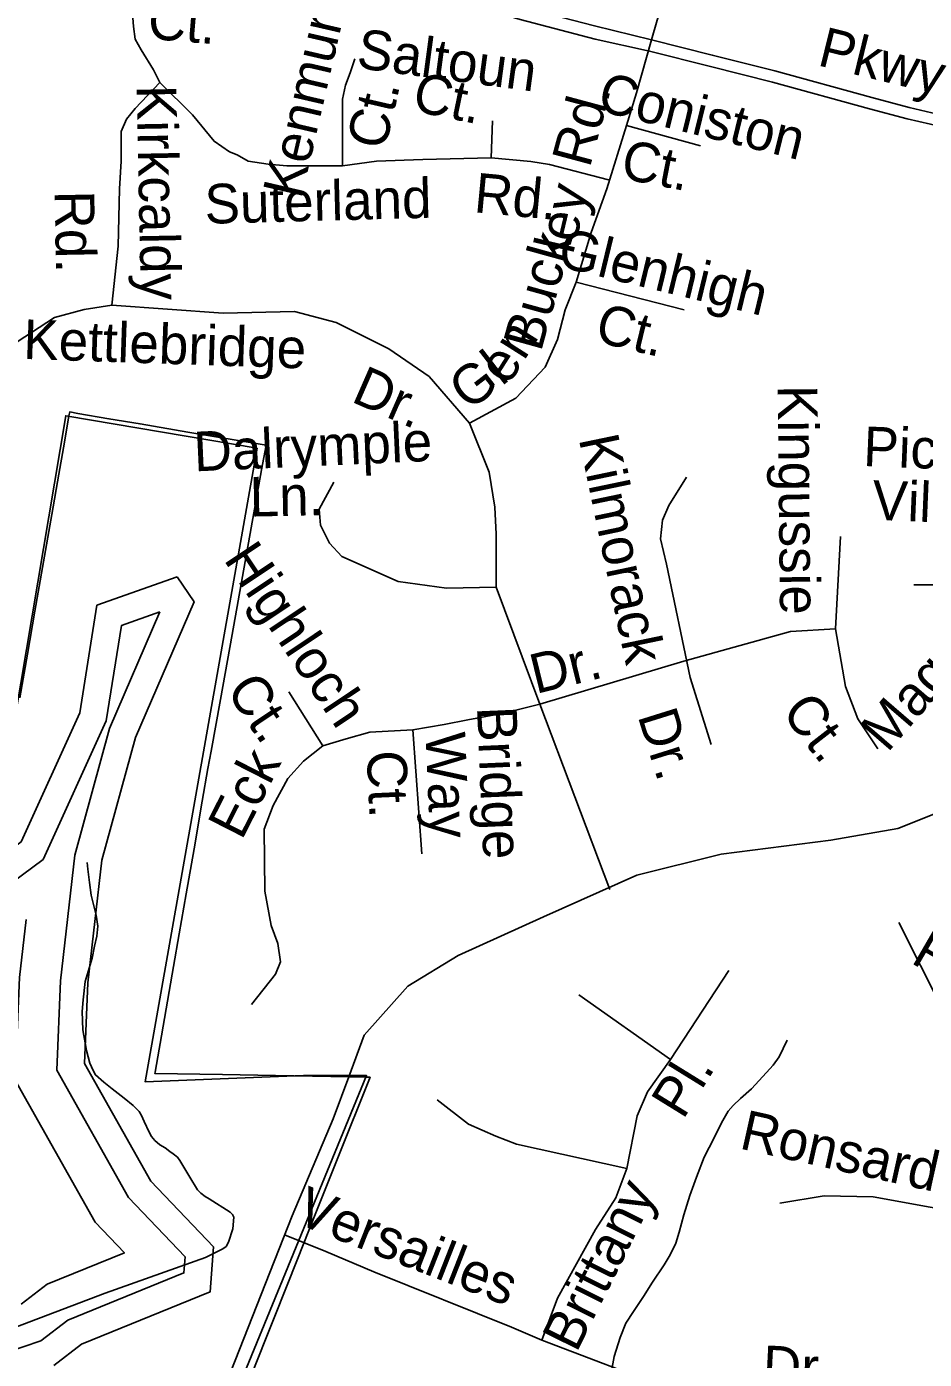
# Model space of a CAD drawing. Extents: x 2001466 to 2224147, y 644118 to 847247.
# Drawn here: x 2054170 to 2056321, y 726812 to 730006 of the extents above; entities that cross this region are included whole.
import ezdxf

# ---------------------------------------------------------------- set-up
doc = ezdxf.new("R2010")
doc.units = 0
for name, color, linetype in [('Exist Boundary Political City Limit New', 7, 'Continuous'), ('Exist Boundary Political City Limit Old', 7, 'Continuous'), ('Exist Hydrographic Buffer Line', 7, 'Continuous'), ('Exist Hydrographic Lake Shore', 7, 'Continuous'), ('Exist Hydrographic Misc Water Feature', 7, 'Continuous'), ('Exist Road Non-System Type 51', 7, 'Continuous'), ('Exist Road Non-System Type 51 Label', 7, 'Continuous'), ('Exist Road Secondary Type 51 Attributed', 7, 'Continuous'), ('Map Preparation Boundary City Limit Buffer Line', 7, 'Continuous')]:
    doc.layers.add(name, color=color, linetype=linetype)

msp = doc.modelspace()

# ---------------------------------------------------------------- linework, layer by layer
at = {"layer": 'Exist Boundary Political City Limit New'}
for points in [[(2054915.6, 727294.9), (2054992.5, 727488.1), (2054981.8, 727488.2), (2054898.4, 727489.8), (2054811.1, 727491.2), (2054809.6, 727491.2), (2054808.2, 727491.3), (2054639.2, 727494.2), (2054477, 727496.9), (2054477.8, 727499.8), (2054487.4, 727555.4), (2054489.8, 727568.6), (2054521.8, 727753.2), (2054535.4, 727831.4), (2054552.1, 727927.7), (2054570.8, 728035.1), (2054590.6, 728149.4), (2054604.2, 728228.2), (2054611.8, 728269.7), (2054633.9, 728393.1), (2054662, 728549.6), (2054676.4, 728629.9), (2054707.9, 728804.8), (2054732.8, 728943.9), (2054743.4, 729002.7), (2054556.2, 729034.4), (2054441.4, 729053.9), (2054366.8, 729066.6), (2054292.5, 729079.2), (2054272.8, 729082.6), (2054271.1, 729073.3), (2054271, 729072.6), (2054257.9, 728997), (2054246.9, 728933.6), (2054230, 728836.9), (2054207.9, 728709.9), (2054189.6, 728604.8), (2054171.8, 728501.9), (2054153.6, 728397.7)], [(2054153.6, 728397.7), (2054171.8, 728501.9), (2054189.6, 728604.8), (2054207.9, 728709.9), (2054230, 728836.9), (2054246.9, 728933.6), (2054257.9, 728997), (2054271, 729072.6), (2054271.1, 729073.3), (2054272.8, 729082.6), (2054292.5, 729079.2), (2054366.8, 729066.6), (2054441.4, 729053.9), (2054556.2, 729034.4), (2054743.4, 729002.7), (2054732.8, 728943.9), (2054707.9, 728804.8), (2054676.4, 728629.9), (2054662, 728549.6), (2054633.9, 728393.1), (2054611.8, 728269.7), (2054604.2, 728228.2), (2054590.6, 728149.4), (2054570.8, 728035.1), (2054552.1, 727927.7), (2054535.4, 727831.4), (2054521.8, 727753.2), (2054489.8, 727568.6), (2054487.4, 727555.4), (2054477.8, 727499.8), (2054477, 727496.9), (2054639.2, 727494.2), (2054808.2, 727491.3), (2054809.6, 727491.2), (2054811.1, 727491.2), (2054898.4, 727489.8), (2054981.8, 727488.2), (2054992.5, 727488.1), (2054915.6, 727294.9)], [(2054703, 726761.3), (2054764.4, 726915.2), (2054819, 727052.3), (2054859.8, 727154.6), (2054915.6, 727294.9)], [(2054915.6, 727294.9), (2054859.8, 727154.6), (2054819, 727052.3), (2054764.4, 726915.2), (2054703, 726761.3)]]:
    msp.add_lwpolyline(points, dxfattribs=at)
at = {"layer": 'Exist Boundary Political City Limit Old'}
for points in [[(2051851.7, 729857.7), (2052874.5, 729820.8), (2052811.1, 729335.7), (2052815.2, 728529.2), (2054087.6, 728033.8), (2054263.5, 729073.7), (2054721.7, 728995.9)], [(2054721.7, 728995.9), (2054454, 727476.6), (2054832.8, 727492.1), (2054984.1, 727492.1), (2054565, 726470.6), (2054488.9, 726507), (2054307, 726417.7), (2053522.8, 726331.8), (2053360.7, 726216), (2053271.4, 726024.3), (2053228.5, 725847)]]:
    msp.add_lwpolyline(points, dxfattribs=at)
at = {"layer": 'Exist Hydrographic Buffer Line'}
for points in [[(2054135, 727954.9), (2054208.9, 728009.6), (2054360.5, 728342), (2054396.8, 728570.7), (2054488.9, 728603.4)], [(2054488.9, 728603.4), (2054368.1, 728324.3), (2054285.1, 728020.5)], [(2054285.1, 728020.5), (2054250.7, 727719.4), (2054241.8, 727505), (2054413.9, 727199.5), (2054549.6, 727057.3), (2054546.7, 727018.9), (2054268.1, 726905.8), (2054203.8, 726856)], [(2054168.4, 727866.3), (2054152.5, 727727), (2054142.3, 727481.1), (2054334.2, 727140.5), (2054404.1, 727067.2), (2054218.6, 726992), (2054156.7, 726944)], [(2054203.8, 726856), (2054075.6, 726813), (2053992.7, 726888.3), (2053793.5, 726943.6)]]:
    msp.add_lwpolyline(points, dxfattribs=at)
at = {"layer": 'Exist Hydrographic Lake Shore'}
for points in [[(2054095.9, 728007.6), (2054156.2, 728052.2), (2054297.1, 728361.1), (2054338.1, 728619.5), (2054530.2, 728687.7)], [(2054530.2, 728687.7), (2054571, 728627.8), (2054430.1, 728302.6), (2054349.8, 728008.1)], [(2054349.8, 728008.1), (2054316.1, 727714.3), (2054308.1, 727520.9), (2054467.1, 727238.8), (2054617.2, 727081.5), (2054609.2, 726973.4), (2054301.2, 726848.4), (2054235.1, 726797.3)]]:
    msp.add_lwpolyline(points, dxfattribs=at)
at = {"layer": 'Exist Hydrographic Misc Water Feature'}
for points in [[(2054607.1, 727196.4), (2054597.1, 727202.4), (2054587.4, 727210.3), (2054579.4, 727218.4), (2054561, 727248.4), (2054537, 727288.2), (2054531.2, 727296.4), (2054521, 727304.4), (2054513, 727310.1), (2054501.3, 727318.4), (2054489, 727326.3), (2054477.1, 727336.2), (2054468.9, 727346.3), (2054463.4, 727356.1), (2054451.1, 727381.9), (2054444.9, 727396.2), (2054439, 727406.1), (2054425, 727420), (2054403.1, 727437.9), (2054374.8, 727460), (2054354.9, 727476), (2054335, 727493.6), (2054329.1, 727503.9), (2054320.9, 727521.7), (2054312.9, 727551.8), (2054304.5, 727601.7), (2054302.6, 727645.8), (2054304.7, 727673.9), (2054310.2, 727717.6), (2054326.4, 727773.6), (2054332.3, 727801.9), (2054338.1, 727826.2), (2054340.3, 727850.2), (2054336.2, 727876.4), (2054324.3, 727924.8), (2054320.4, 727955), (2054316.6, 727986.9), (2054314.5, 728003)], [(2055992.4, 727576.9), (2055972.6, 727536.9), (2055958.6, 727516.7), (2055942.4, 727499), (2055906.3, 727460.6), (2055880.7, 727436.9), (2055862.6, 727420.6), (2055850.5, 727406.6), (2055834.8, 727378.5), (2055816.9, 727342.7), (2055793.1, 727296.5), (2055774.9, 727248.5), (2055759.1, 727204.7), (2055744.9, 727158.5), (2055733.3, 727116.5), (2055725.3, 727090.5), (2055711.5, 727062.6), (2055697.4, 727038.4), (2055669.5, 726996.4), (2055647.8, 726962.3), (2055623.8, 726926.2), (2055605.5, 726898.2), (2055591.8, 726864.1), (2055577.8, 726818.4), (2055565.9, 726752.1)], [(2054066, 726859.4), (2054117.9, 726879.6), (2054357.8, 726970.1), (2054597.9, 727056.2), (2054639.5, 727076.3), (2054647.7, 727082.3), (2054653.7, 727092.4), (2054663.7, 727124.6), (2054665.8, 727152.6), (2054663.3, 727158.7), (2054657.6, 727164.4), (2054607.1, 727196.4)]]:
    msp.add_lwpolyline(points, dxfattribs=at)
at = {"layer": 'Exist Road Non-System Type 51'}
for p, q in [((2055631.2, 729847.7), (2055667.1, 729974.3)), ((2055607.3, 729769.1), (2055631.2, 729847.7)), ((2055282.5, 729691.6), (2055286.2, 729780.7)), ((2055559.6, 729617.2), (2055607.3, 729769.1)), ((2055607.3, 729769.1), (2055784.7, 729720.8)), ((2055486.5, 729393.9), (2055745.4, 729327.1)), ((2056107.8, 728562.6), (2056119.7, 728784.3)), ((2055399.6, 728382.5), (2055294.4, 728663.1)), ((2055399.6, 728382.5), (2055744.8, 728485)), ((2055759.6, 728446.5), (2055809.9, 728285.9)), ((2054879.1, 728282.6), (2054798.2, 728412.2)), ((2055567.5, 727938.3), (2055399.6, 728382.5)), ((2055094.8, 728320.4), (2055116.4, 728023.5)), ((2055852.2, 727743.7), (2055712.5, 727530.8)), ((2055493, 727685.7), (2055712.5, 727530.8)), ((2054787.8, 727109.9), (2054886.6, 727070.2)), ((2055404.3, 726857.7), (2055760.4, 726722.7))]:
    msp.add_line(p, q, dxfattribs=at)
for points in [[(2054418.3, 730099.1), (2054425.7, 730006.3), (2054429.5, 729976.6), (2054444.3, 729950.6), (2054474, 729902.4), (2054488.8, 729872.7)], [(2055232, 730090), (2055353.9, 730054), (2055530.8, 730007.9), (2055667.1, 729974.3)], [(2055229.8, 730059.4), (2055352.7, 730023.1), (2055531.7, 729976.4), (2055662.6, 729947.3)], [(2055667.1, 729974.3), (2055680.8, 730022.2), (2055688.3, 730046.5)], [(2055662.6, 729947.3), (2055808.3, 729911), (2055957, 729873.4), (2056189.5, 729809.4), (2056280.1, 729785.5), (2056391.2, 729759.8), (2056490.3, 729741), (2056604.8, 729723.9), (2056690.3, 729720.5), (2056835.2, 729725.5)], [(2055667.1, 729974.3), (2055812.8, 729938), (2055962.3, 729900.2), (2056195, 729836.2), (2056284.4, 729812.5), (2056393.5, 729787.3), (2056490.3, 729769), (2056600.6, 729752.5), (2056680.6, 729749.3), (2056823.4, 729754.2)], [(2054926.4, 729673), (2054926.4, 729725), (2054926.4, 729754.7), (2054926.4, 729832.6), (2054933.9, 729866), (2054945, 729895.7), (2054956.1, 729929.1)], [(2054488.8, 729872.7), (2054429.5, 729810.4), (2054409, 729784.8), (2054396.1, 729754.7), (2054396.1, 729721.3), (2054396.1, 729684.2), (2054392.4, 729617.4), (2054388.7, 729480.1), (2054373.8, 729339)], [(2054488.8, 729872.7), (2054566.7, 729794.8), (2054618.6, 729731.7), (2054655.7, 729706.4), (2054674.2, 729699), (2054700.2, 729684.2), (2054748.4, 729676.8), (2054792.9, 729673), (2054926.4, 729673)], [(2054941.4, 727488.9), (2054978.2, 727588.5), (2055082.8, 727706.1), (2055203.5, 727780.2), (2055407.9, 727872.8), (2055631.5, 727972.6), (2055834.3, 728022.5), (2056096.6, 728056.3), (2056257.5, 728084.5), (2056395.9, 728139.3), (2056558.5, 728235.9), (2056669.5, 728340.6), (2056759.6, 728473.4), (2056814.3, 728594.2), (2056849.7, 728737.5), (2056848.1, 728880.8), (2056843.3, 729261.7), (2056835.2, 729725.5)], [(2054926.4, 729673), (2055008, 729684.2), (2055119.3, 729687.9), (2055282.5, 729691.6)], [(2055282.5, 729691.6), (2055378.2, 729683.4), (2055422.7, 729676), (2055563.6, 729638.9)], [(2055486.5, 729393.9), (2055522.8, 729512.7), (2055559.6, 729617.2)], [(2055230.6, 729056.2), (2055341.8, 729115.6), (2055412.3, 729189.8), (2055442, 729256.6), (2055460.5, 729327.1), (2055486.5, 729393.9)], [(2054373.8, 729339), (2054307.1, 729327.9), (2054236.6, 729309.3), (2054110.5, 729226.9), (2053913.9, 729037.7)], [(2055230.6, 729056.2), (2055134.1, 729167.6), (2055037.7, 729234.4), (2054911.6, 729297.5), (2054811.5, 729323.4), (2054640.9, 729319.7), (2054373.8, 729339)], [(2055294.4, 728663.1), (2055294.4, 728722.5), (2055294.4, 728790), (2055291.7, 728854.7), (2055278.2, 728938.4), (2055230.6, 729056.2)], [(2055759.6, 728446.5), (2055703, 728718.2), (2055688.7, 728778.2), (2055693.3, 728823.4), (2055708.7, 728858.5), (2055751.2, 728926.3)], [(2055294.4, 728663.1), (2055175.7, 728660.4), (2055059.8, 728676.6), (2054924.9, 728736), (2054895.3, 728768.4), (2054873.7, 728811.6), (2054871, 728849.3), (2054906.1, 728914.1)], [(2056295.4, 728668), (2056365.2, 728668), (2056470, 728668), (2056544.8, 728663.2), (2056559.8, 728658.3)], [(2055744.8, 728485), (2056000, 728556.6), (2056107.8, 728562.6)], [(2056107.8, 728562.6), (2056131.7, 728424.8), (2056161.6, 728346.9), (2056209.5, 728275)], [(2055399.6, 728382.5), (2055313.3, 728360.9), (2055227, 728344.7), (2055170.4, 728333.9), (2055094.8, 728320.4)], [(2055094.8, 728320.4), (2054992.4, 728315), (2054935.7, 728298.8), (2054879.1, 728282.6)], [(2054879.1, 728282.6), (2054833.2, 728245.4), (2054795.5, 728204.4), (2054760.4, 728139.6), (2054738.9, 728082.9), (2054740.4, 727933.7), (2054755.2, 727851.4), (2054771.5, 727808.4), (2054778.2, 727764.4), (2054766, 727735.2), (2054708.8, 727662.1)], [(2056259.9, 727858.7), (2056363.9, 727652.9), (2056421.4, 727613), (2056532, 727586.5), (2056567.4, 727571), (2056620.5, 727522.3), (2056682.4, 727471.3), (2056742.2, 727424.9), (2056806.6, 727396.5)], [(2055712.5, 727530.8), (2055657.7, 727453.4), (2055632.7, 727395.3), (2055607.8, 727269.5)], [(2055153.8, 727434), (2055228.7, 727375.9), (2055293.7, 727346.9), (2055343.4, 727327.5), (2055607.8, 727269.5)], [(2055607.8, 727269.5), (2055581.2, 727198.6), (2055532.6, 727123.4), (2055487, 727041), (2055442.1, 726958.8), (2055404.3, 726857.7)], [(2055974.5, 727185.8), (2056080.7, 727203.5), (2056198, 727201.3), (2056335.1, 727176.9), (2056450.2, 727157), (2056671.4, 727084)], [(2054886.6, 727070.2), (2055001.7, 727021.5), (2055331.3, 726888.7), (2055404.3, 726857.7)]]:
    msp.add_lwpolyline(points, dxfattribs=at)
at = {"layer": 'Exist Road Secondary Type 51 Attributed'}
msp.add_lwpolyline([(2053166.2, 725670.9), (2053208.1, 725886.4), (2053267.6, 726105.4), (2053320.7, 726214.9), (2053396.4, 726301), (2053492.9, 726355.8), (2053579.8, 726384.8), (2053748.8, 726400.9), (2054057.7, 726426.6), (2054242.8, 726438.7), (2054365.1, 726467.7), (2054476.1, 726519.2), (2054558.2, 726590.1), (2054625.8, 726699.6), (2054806, 727156.1), (2054904.2, 727388), (2054941.4, 727488.9)], dxfattribs=at)
at = {"layer": 'Map Preparation Boundary City Limit Buffer Line'}
for points in [[(2054915.6, 727294.9), (2054992.5, 727488.1), (2054981.8, 727488.2), (2054898.4, 727489.8), (2054811.1, 727491.2), (2054809.6, 727491.2), (2054808.2, 727491.3), (2054639.2, 727494.2), (2054477, 727496.9), (2054477.8, 727499.8), (2054487.4, 727555.4), (2054489.8, 727568.6), (2054521.8, 727753.2), (2054535.4, 727831.4), (2054552.1, 727927.7), (2054570.8, 728035.1), (2054590.6, 728149.4), (2054604.2, 728228.2), (2054611.8, 728269.7), (2054633.9, 728393.1), (2054662, 728549.6), (2054676.4, 728629.9), (2054707.9, 728804.8), (2054732.8, 728943.9), (2054743.4, 729002.7), (2054556.2, 729034.4), (2054441.4, 729053.9), (2054366.8, 729066.6), (2054292.5, 729079.2), (2054272.8, 729082.6), (2054271.1, 729073.3), (2054271, 729072.6), (2054257.9, 728997), (2054246.9, 728933.6), (2054230, 728836.9), (2054207.9, 728709.9), (2054189.6, 728604.8), (2054171.8, 728501.9), (2054153.6, 728397.7)], [(2054153.6, 728397.7), (2054171.8, 728501.9), (2054189.6, 728604.8), (2054207.9, 728709.9), (2054230, 728836.9), (2054246.9, 728933.6), (2054257.9, 728997), (2054271, 729072.6), (2054271.1, 729073.3), (2054272.8, 729082.6), (2054292.5, 729079.2), (2054366.8, 729066.6), (2054441.4, 729053.9), (2054556.2, 729034.4), (2054743.4, 729002.7), (2054732.8, 728943.9), (2054707.9, 728804.8), (2054676.4, 728629.9), (2054662, 728549.6), (2054633.9, 728393.1), (2054611.8, 728269.7), (2054604.2, 728228.2), (2054590.6, 728149.4), (2054570.8, 728035.1), (2054552.1, 727927.7), (2054535.4, 727831.4), (2054521.8, 727753.2), (2054489.8, 727568.6), (2054487.4, 727555.4), (2054477.8, 727499.8), (2054477, 727496.9), (2054639.2, 727494.2), (2054808.2, 727491.3), (2054809.6, 727491.2), (2054811.1, 727491.2), (2054898.4, 727489.8), (2054981.8, 727488.2), (2054992.5, 727488.1), (2054915.6, 727294.9)], [(2054703, 726761.3), (2054764.4, 726915.2), (2054819, 727052.3), (2054859.8, 727154.6), (2054915.6, 727294.9)], [(2054915.6, 727294.9), (2054859.8, 727154.6), (2054819, 727052.3), (2054764.4, 726915.2), (2054703, 726761.3)]]:
    msp.add_lwpolyline(points, dxfattribs=at)

# ---------------------------------------------------------------- texts
at = {"layer": 'Exist Road Non-System Type 51 Label'}
for s, rotation, p in [('Kenmure', 76.9361, (2054827.5, 729591.2)), ('Ct.', 355.2965, (2054457.6, 729977.6)), ('Saltoun', 352.3557, (2054957.7, 729907.8)), ('Pkwy', 346.1809, (2056062.1, 729914.2)), ('Ct.', 348.3011, (2055090.6, 729805.3)), ('Coniston', 346.1818, (2055533.7, 729806)), ('Kirkcaldy', 271.119, (2054433.2, 729865.4)), ('Ct.', 76.9361, (2055028.1, 729707.9)), ('Rd.', 74.9676, (2055519, 729665.7)), ('Ct.', 348.8777, (2055589.8, 729643.3)), ('Suterland', 1.554, (2054597.3, 729533.6)), ('Rd.', 354.591, (2055239.5, 729561.7)), ('ley', 76.7333, (2055478.8, 729458.4)), ('Rd.', 271.119, (2054236.5, 729612.6)), ('Buck', 74.5283, (2055401.9, 729224.6)), ('Glenhigh', 346.361, (2055437.5, 729432.8)), ('Ct.', 346.361, (2055528.1, 729252.4)), ('Kettlebridge', 358.0356, (2054160.5, 729209.9)), ('en', 57.6543, (2055323.5, 729143.9)), ('Gl', 37.612, (2055229.3, 729083.2)), ('Dr.', 336.3703, (2054944.3, 729108.6)), ('Kingussie', 270.59, (2055969.5, 729146.8)), ('Dalrymple', 2.5576, (2054571.9, 728940.1)), ('Kilmorack', 281.766, (2055492.5, 729018.7)), ('Picardy', 357.6598, (2056173.2, 728953.3)), ('Ln.', 1.189, (2054705, 728831.8)), ('Village', 357.6598, (2056194.6, 728824.4)), ('Highloch', 303.7598, (2054640.2, 728729.4)), ('Magerton', 49.2209, (2056232.5, 728264.1)), ('Dr.', 13.7964, (2055389.8, 728406.4)), ('Ct.', 303.7598, (2054645.5, 728415.9)), ('Ct.', 307.9279, (2055976.2, 728362.6)), ('Bridge', 272.4495, (2055248.7, 728375.4)), ('Dr.', 287.3896, (2055633.3, 728354.4)), ('Way', 272.4495, (2055125.4, 728313.3)), ('Eck', 63.0097, (2054684.8, 728053.9)), ('Ct.', 272.4495, (2054984.5, 728269.7)), ('Ropez Ln.', 329.9121, (2056285.7, 727763.6)), ('Pl.', 58.273, (2055742.7, 727384.4)), ('Ronsard', 347.456, (2055875, 727317.7)), ('Brittany', 63.4638, (2055487, 726825.5)), ('Versailles', 338.5498, (2054809.6, 727139.9)), ('Dr.', 357.2067, (2055931.7, 726750.6))]:
    msp.add_text(s, height=95, rotation=rotation, dxfattribs=at).set_placement(p)

doc.saveas('drawing.dxf')
